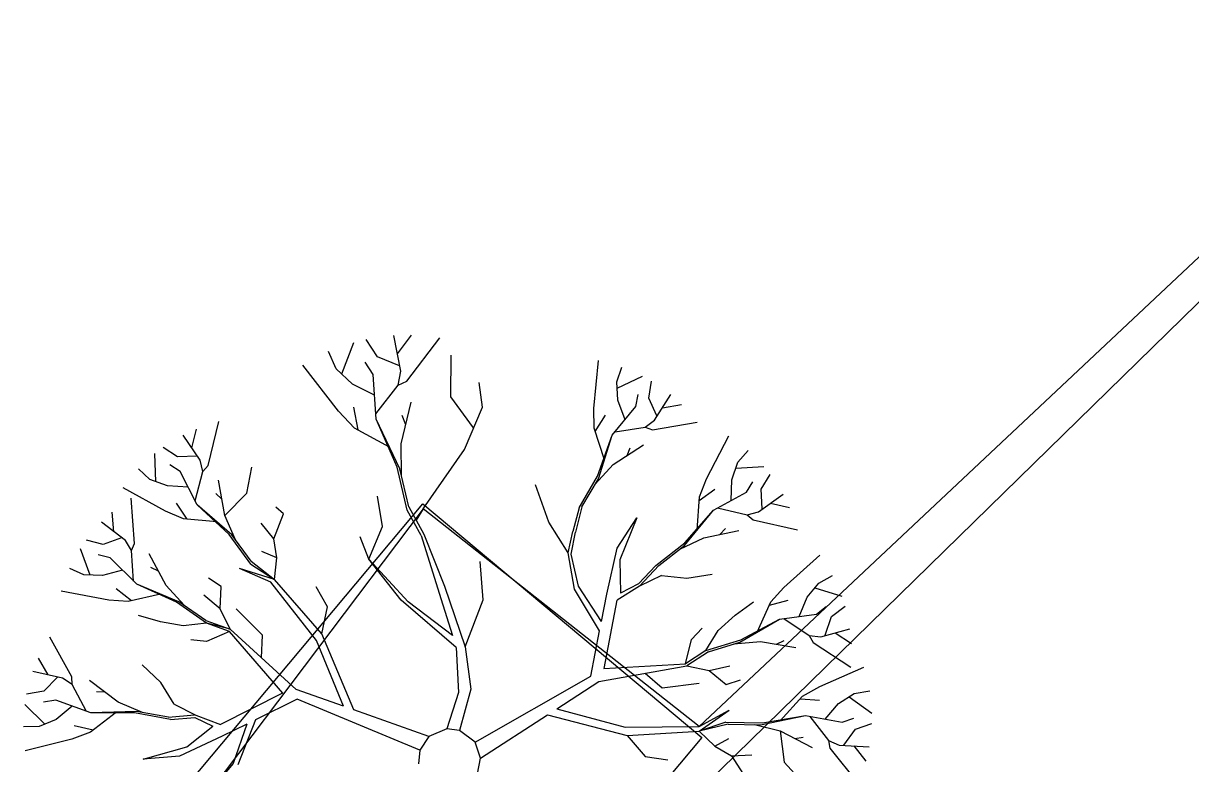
# Model space of a CAD drawing. Extents: x -438233 to -437334, y -1133133 to -1132623.
# Drawn here: x -437531.693 to -437526.882, y -1132707.862 to -1132704.811 of the extents above; entities that cross this region are included whole.
import ezdxf

# ---------------------------------------------------------------- set-up
doc = ezdxf.new("R2010")
doc.units = 0
doc.layers.add('Vrstva 1', color=7, linetype='Continuous')
doc.layers.add('Vrstva 50', color=7, linetype='Continuous')

msp = doc.modelspace()

# ---------------------------------------------------------------- linework, layer by layer
at = {"layer": 'Vrstva 1'}
for p, q in [((-437530.1517, -1132706.1729), (-437530.0936, -1132706.0959)), ((-437530.381, -1132706.2559), (-437530.3309, -1132706.1264)), ((-437530.2333, -1132706.1855), (-437530.2805, -1132706.1138)), ((-437530.1381, -1132706.2443), (-437530.1661, -1132706.0977)), ((-437530.1129, -1132706.2849), (-437529.9771, -1132706.1071)), ((-437530.4037, -1132706.2342), (-437530.4352, -1132706.1638)), ((-437530.1433, -1132706.2216), (-437530.2333, -1132706.1855)), ((-437529.9316, -1132706.3497), (-437529.9305, -1132706.1785)), ((-437530.395, -1132706.4085), (-437530.5416, -1132706.2195)), ((-437530.3372, -1132706.2975), (-437530.4037, -1132706.2342)), ((-437530.2511, -1132706.2576), (-437530.284, -1132706.2069)), ((-437529.3415, -1132706.3983), (-437529.3222, -1132706.2006)), ((-437529.247, -1132706.2877), (-437529.226, -1132706.2272)), ((-437530.2392, -1132706.4424), (-437530.2511, -1132706.2576)), ((-437530.1479, -1132706.3014), (-437530.1381, -1132706.2443)), ((-437530.1479, -1132706.3014), (-437530.1129, -1132706.2849)), ((-437529.2431, -1132706.3644), (-437529.247, -1132706.2877)), ((-437529.2456, -1132706.314), (-437529.1413, -1132706.2643)), ((-437529.1157, -1132706.3556), (-437529.1038, -1132706.2853)), ((-437530.2455, -1132706.3434), (-437530.3372, -1132706.2975)), ((-437530.2403, -1132706.42), (-437530.1479, -1132706.3014)), ((-437529.8014, -1132706.3931), (-437529.8147, -1132706.2909)), ((-437530.1356, -1132706.5439), (-437530.0947, -1132706.3714)), ((-437529.8374, -1132706.4781), (-437529.9316, -1132706.3497)), ((-437529.2134, -1132706.4449), (-437529.2431, -1132706.3644)), ((-437529.1682, -1132706.3896), (-437529.1588, -1132706.3399)), ((-437529.0821, -1132706.4288), (-437529.1157, -1132706.3556)), ((-437529.0916, -1132706.4463), (-437529.0251, -1132706.3409)), ((-437529.059, -1132706.3948), (-437528.9799, -1132706.3819)), ((-437530.3278, -1132706.4785), (-437530.395, -1132706.4085)), ((-437530.3134, -1132706.4865), (-437530.3306, -1132706.3931)), ((-437530.1167, -1132706.4648), (-437530.1325, -1132706.4267)), ((-437529.8756, -1132706.5674), (-437529.8014, -1132706.3931)), ((-437529.3408, -1132706.4792), (-437529.3415, -1132706.3983)), ((-437529.3362, -1132706.4928), (-437529.2935, -1132706.426)), ((-437529.2662, -1132706.5082), (-437529.1682, -1132706.3896)), ((-437530.9322, -1132706.6335), (-437530.8871, -1132706.4522)), ((-437530.1839, -1132706.5572), (-437530.3278, -1132706.4785)), ((-437530.1524, -1132706.6395), (-437530.2392, -1132706.4424)), ((-437530.1412, -1132706.6465), (-437530.2392, -1132706.4424)), ((-437529.2984, -1132706.6094), (-437529.3408, -1132706.4792)), ((-437529.2543, -1132706.4942), (-437529.1304, -1132706.475)), ((-437529.1304, -1132706.475), (-437529.0916, -1132706.4463)), ((-437529.1304, -1132706.475), (-437529.1, -1132706.4855)), ((-437529.1, -1132706.4855), (-437528.9155, -1132706.4547)), ((-437530.9648, -1132706.6108), (-437531.0351, -1132706.5079)), ((-437530.9987, -1132706.5607), (-437530.9798, -1132706.4827)), ((-437529.3264, -1132706.6773), (-437529.2662, -1132706.5082)), ((-437529.3233, -1132706.6881), (-437529.2662, -1132706.5082)), ((-437528.877, -1132706.6874), (-437528.786, -1132706.5107)), ((-437531.0575, -1132706.5971), (-437531.1174, -1132706.5583)), ((-437530.1346, -1132706.6755), (-437530.1356, -1132706.5439)), ((-437530.0453, -1132706.8113), (-437529.8756, -1132706.5674)), ((-437529.2617, -1132706.629), (-437529.1378, -1132706.5481)), ((-437529.205, -1132706.5922), (-437529.1927, -1132706.56)), ((-437528.7486, -1132706.6199), (-437528.7062, -1132706.5709)), ((-437531.1468, -1132706.6997), (-437531.1513, -1132706.5842)), ((-437530.9767, -1132706.595), (-437531.0575, -1132706.5971)), ((-437530.9536, -1132706.6573), (-437530.9648, -1132706.6108)), ((-437528.7734, -1132706.692), (-437528.7486, -1132706.6199)), ((-437531.1716, -1132706.6906), (-437531.2189, -1132706.6472)), ((-437531.0467, -1132706.658), (-437531.089, -1132706.6304)), ((-437530.9767, -1132706.7952), (-437531.0467, -1132706.658)), ((-437530.9851, -1132706.7788), (-437530.9536, -1132706.6573)), ((-437530.9536, -1132706.6573), (-437530.9322, -1132706.6335)), ((-437530.7719, -1132706.7473), (-437530.7516, -1132706.6402)), ((-437530.1111, -1132706.8166), (-437530.1524, -1132706.6395)), ((-437530.1045, -1132706.8029), (-437530.1412, -1132706.6465)), ((-437529.3359, -1132706.7095), (-437529.2617, -1132706.629)), ((-437528.757, -1132706.644), (-437528.6415, -1132706.6367)), ((-437528.652, -1132706.7312), (-437528.6145, -1132706.6706)), ((-437531.0995, -1132706.7172), (-437531.1716, -1132706.6906)), ((-437531.0145, -1132706.7221), (-437531.0995, -1132706.7172)), ((-437530.8636, -1132706.839), (-437530.8892, -1132706.6934)), ((-437529.5273, -1132706.8673), (-437529.5826, -1132706.7126)), ((-437529.4024, -1132706.8082), (-437529.3264, -1132706.6773)), ((-437529.3912, -1132706.804), (-437529.3233, -1132706.6881)), ((-437528.9068, -1132706.7627), (-437528.877, -1132706.6874)), ((-437528.7755, -1132706.7777), (-437528.7734, -1132706.692)), ((-437528.7129, -1132706.7434), (-437528.6863, -1132706.7004)), ((-437531.1072, -1132706.8211), (-437531.2815, -1132706.7252)), ((-437531.2346, -1132706.9541), (-437531.249, -1132706.7679)), ((-437530.8755, -1132706.7725), (-437530.9, -1132706.7483)), ((-437530.8636, -1132706.839), (-437530.7719, -1132706.7473)), ((-437530.2137, -1132706.8841), (-437530.234, -1132706.7599)), ((-437528.9159, -1132706.8992), (-437528.9068, -1132706.7627)), ((-437528.9075, -1132706.7767), (-437528.8431, -1132706.7312)), ((-437528.848, -1132706.8173), (-437528.7129, -1132706.7434)), ((-437528.6628, -1132706.8243), (-437528.562, -1132706.7511)), ((-437528.6478, -1132706.812), (-437528.652, -1132706.7312)), ((-437531.0187, -1132706.854), (-437531.0628, -1132706.7879)), ((-437530.8451, -1132706.9174), (-437530.9767, -1132706.7952)), ((-437530.8342, -1132706.9191), (-437530.9767, -1132706.7952)), ((-437530.6214, -1132706.8327), (-437530.6526, -1132706.8054)), ((-437530.0537, -1132706.9219), (-437530.1111, -1132706.8166)), ((-437530.1045, -1132706.8029), (-437530.0429, -1132706.9163)), ((-437530.0453, -1132706.8113), (-437530.0747, -1132706.8582)), ((-437529.4024, -1132706.8082), (-437529.4279, -1132706.9051)), ((-437529.3912, -1132706.804), (-437529.4181, -1132706.9076)), ((-437528.968, -1132706.9629), (-437528.848, -1132706.8173)), ((-437528.967, -1132706.9517), (-437528.848, -1132706.8173)), ((-437528.8319, -1132706.8082), (-437528.7094, -1132706.8369)), ((-437528.6138, -1132706.7889), (-437528.5354, -1132706.8057)), ((-437531.3211, -1132706.9062), (-437531.3277, -1132706.8257)), ((-437531.0327, -1132706.8526), (-437531.1072, -1132706.8211)), ((-437530.8965, -1132706.8649), (-437531.0327, -1132706.8526)), ((-437530.8192, -1132706.9391), (-437530.8636, -1132706.839)), ((-437530.6603, -1132706.9352), (-437530.6214, -1132706.8327)), ((-437529.2463, -1132706.9741), (-437529.1644, -1132706.8481)), ((-437529.1644, -1132706.8481), (-437529.2347, -1132707.0217)), ((-437528.7094, -1132706.8369), (-437528.6628, -1132706.8243)), ((-437528.7094, -1132706.8369), (-437528.6852, -1132706.8572)), ((-437528.6852, -1132706.8572), (-437528.5029, -1132706.8978)), ((-437531.2728, -1132706.9426), (-437531.3718, -1132706.8673)), ((-437530.6603, -1132706.9352), (-437530.7128, -1132706.8712)), ((-437530.2693, -1132707.0196), (-437530.2137, -1132706.8841)), ((-437529.4479, -1132706.993), (-437529.5273, -1132706.8673)), ((-437529.4479, -1132706.993), (-437529.4279, -1132706.9051)), ((-437529.4349, -1132706.9979), (-437529.4181, -1132706.9076)), ((-437528.8886, -1132706.9314), (-437528.7437, -1132706.9016)), ((-437528.8221, -1132706.9174), (-437528.799, -1132706.8922)), ((-437531.3648, -1132706.959), (-437531.4338, -1132706.9412)), ((-437531.2885, -1132706.9317), (-437531.3648, -1132706.959)), ((-437531.2472, -1132706.9835), (-437531.2728, -1132706.9426)), ((-437531.2472, -1132706.9835), (-437531.2346, -1132706.9541)), ((-437530.7551, -1132707.0395), (-437530.8451, -1132706.9174)), ((-437530.7544, -1132707.0269), (-437530.8342, -1132706.9191)), ((-437530.6484, -1132707.0143), (-437530.6603, -1132706.9352)), ((-437530.2693, -1132707.0196), (-437530.3047, -1132706.9265)), ((-437530.0537, -1132706.9219), (-437529.9722, -1132707.1806)), ((-437530.0429, -1132706.9163), (-437529.9571, -1132707.1305)), ((-437529.0863, -1132707.0451), (-437528.967, -1132706.9517)), ((-437528.988, -1132706.9783), (-437528.8886, -1132706.9314)), ((-437531.4177, -1132707.085), (-437531.4583, -1132706.9769)), ((-437531.3358, -1132707.014), (-437531.3844, -1132707.0007)), ((-437531.2388, -1132707.1092), (-437531.2472, -1132706.9835)), ((-437531.1048, -1132707.1281), (-437531.1751, -1132706.9975)), ((-437530.6484, -1132707.0143), (-437530.71, -1132706.9881)), ((-437529.4213, -1132707.1431), (-437529.4479, -1132706.993)), ((-437529.4048, -1132707.1305), (-437529.4349, -1132706.9979)), ((-437529.289, -1132707.1638), (-437529.2463, -1132706.9741)), ((-437529.0737, -1132707.0458), (-437528.968, -1132706.9629)), ((-437528.5582, -1132707.1354), (-437528.4105, -1132707.0021)), ((-437531.4436, -1132707.084), (-437531.5024, -1132707.0577)), ((-437531.2255, -1132707.1218), (-437531.3358, -1132707.014)), ((-437531.137, -1132707.0682), (-437531.1681, -1132707.0528)), ((-437530.6739, -1132707.1141), (-437530.8027, -1132707.057)), ((-437530.6585, -1132707.1029), (-437530.8027, -1132707.057)), ((-437530.7551, -1132707.0395), (-437530.6585, -1132707.1029)), ((-437530.7544, -1132707.0269), (-437530.7544, -1132707.0269)), ((-437530.7544, -1132707.0269), (-437530.6585, -1132707.1029)), ((-437530.6585, -1132707.1029), (-437530.6484, -1132707.0143)), ((-437530.1073, -1132707.1953), (-437530.2693, -1132707.0196)), ((-437530.136, -1132707.1883), (-437530.2693, -1132707.0196)), ((-437529.7979, -1132707.1872), (-437529.8108, -1132707.0283)), ((-437529.2347, -1132707.0217), (-437529.2323, -1132707.1592)), ((-437529.0863, -1132707.0451), (-437529.1581, -1132707.1214)), ((-437529.0737, -1132707.0458), (-437529.1535, -1132707.1305)), ((-437531.3673, -1132707.0868), (-437531.4436, -1132707.084)), ((-437531.285, -1132707.064), (-437531.3673, -1132707.0868)), ((-437530.8787, -1132707.1323), (-437530.9308, -1132707.0976)), ((-437530.4632, -1132707.3272), (-437530.6585, -1132707.1029)), ((-437529.0636, -1132707.0868), (-437529.1535, -1132707.1305)), ((-437529.0636, -1132707.0868), (-437528.9586, -1132707.098)), ((-437528.9586, -1132707.098), (-437528.8543, -1132707.0815)), ((-437528.4143, -1132707.1176), (-437528.3576, -1132707.0871)), ((-437531.3417, -1132707.1876), (-437531.537, -1132707.1515)), ((-437531.2472, -1132707.1907), (-437531.3102, -1132707.1421)), ((-437531.0624, -1132707.1967), (-437531.2255, -1132707.1218)), ((-437531.0519, -1132707.1946), (-437531.2255, -1132707.1218)), ((-437531.0309, -1132707.2089), (-437531.1048, -1132707.1281)), ((-437530.8822, -1132707.2233), (-437530.8787, -1132707.1323)), ((-437530.4853, -1132707.3545), (-437530.6739, -1132707.1141)), ((-437530.4398, -1132707.2163), (-437530.486, -1132707.1333)), ((-437529.9571, -1132707.1305), (-437529.8724, -1132707.3811)), ((-437529.3184, -1132707.3143), (-437529.4213, -1132707.1431)), ((-437529.3107, -1132707.2758), (-437529.4048, -1132707.1305)), ((-437529.1535, -1132707.1305), (-437529.2456, -1132707.1876)), ((-437529.1581, -1132707.1214), (-437529.2323, -1132707.1592)), ((-437528.6124, -1132707.1953), (-437528.5582, -1132707.1354)), ((-437528.463, -1132707.1764), (-437528.4143, -1132707.1176)), ((-437528.4308, -1132707.1375), (-437528.3202, -1132707.1711)), ((-437531.2609, -1132707.1939), (-437531.3417, -1132707.1876)), ((-437531.1279, -1132707.1631), (-437531.2609, -1132707.1939)), ((-437530.9385, -1132707.2835), (-437531.0624, -1132707.1967)), ((-437530.9417, -1132707.2716), (-437531.0519, -1132707.1946)), ((-437530.8822, -1132707.2233), (-437530.9494, -1132707.1669)), ((-437529.9088, -1132707.3829), (-437530.136, -1132707.1883)), ((-437529.9242, -1132707.3332), (-437530.1073, -1132707.1953)), ((-437529.9722, -1132707.1806), (-437529.9242, -1132707.3332)), ((-437529.8724, -1132707.3811), (-437529.7979, -1132707.1872)), ((-437529.3107, -1132707.2758), (-437529.289, -1132707.1638)), ((-437529.2991, -1132707.4693), (-437529.2456, -1132707.1876)), ((-437528.7598, -1132707.2495), (-437528.6842, -1132707.1946)), ((-437528.6691, -1132707.3199), (-437528.6124, -1132707.1953)), ((-437528.6184, -1132707.2082), (-437528.5414, -1132707.1883)), ((-437528.4952, -1132707.2555), (-437528.463, -1132707.1764)), ((-437531.1282, -1132707.2772), (-437531.2182, -1132707.2513)), ((-437530.8409, -1132707.3076), (-437530.8822, -1132707.2233)), ((-437530.7075, -1132707.3325), (-437530.8157, -1132707.2236)), ((-437530.4632, -1132707.3272), (-437530.4398, -1132707.2163)), ((-437528.8294, -1132707.3132), (-437528.7598, -1132707.2495)), ((-437528.5771, -1132707.2667), (-437528.4245, -1132707.2457)), ((-437528.4245, -1132707.2457), (-437528.3839, -1132707.2149)), ((-437528.3629, -1132707.2558), (-437528.3065, -1132707.2124)), ((-437531.0351, -1132707.294), (-437531.1282, -1132707.2772)), ((-437530.9385, -1132707.2835), (-437531.0351, -1132707.294)), ((-437530.9417, -1132707.2716), (-437530.8409, -1132707.3076)), ((-437530.8409, -1132707.3076), (-437530.9385, -1132707.2835)), ((-437530.844, -1132707.3171), (-437530.9385, -1132707.2835)), ((-437528.7405, -1132707.3612), (-437528.5771, -1132707.2667)), ((-437528.7356, -1132707.351), (-437528.5771, -1132707.2667)), ((-437528.5585, -1132707.2642), (-437528.4542, -1132707.3342)), ((-437528.3877, -1132707.3328), (-437528.3629, -1132707.2558)), ((-437531.4933, -1132707.504), (-437531.5839, -1132707.3409)), ((-437530.844, -1132707.3171), (-437530.9385, -1132707.3584)), ((-437530.6242, -1132707.5715), (-437530.844, -1132707.3171)), ((-437530.5693, -1132707.5565), (-437530.8409, -1132707.3076)), ((-437530.7121, -1132707.4252), (-437530.7075, -1132707.3325)), ((-437530.3309, -1132707.6405), (-437530.4632, -1132707.3272)), ((-437529.3548, -1132707.5012), (-437529.3184, -1132707.3143)), ((-437528.9393, -1132707.3507), (-437528.8949, -1132707.3034)), ((-437528.8802, -1132707.3962), (-437528.8294, -1132707.3132)), ((-437528.4542, -1132707.3342), (-437528.4385, -1132707.3622)), ((-437528.4542, -1132707.3342), (-437528.4063, -1132707.3391)), ((-437528.4063, -1132707.3391), (-437528.2862, -1132707.3066)), ((-437528.3478, -1132707.3234), (-437528.2803, -1132707.3668)), ((-437530.9385, -1132707.3584), (-437531.0029, -1132707.3521)), ((-437530.374, -1132707.6254), (-437530.4853, -1132707.3545)), ((-437529.9088, -1132707.3829), (-437529.8994, -1132707.5687)), ((-437529.8724, -1132707.3811), (-437529.8486, -1132707.5547)), ((-437528.9642, -1132707.4504), (-437528.9393, -1132707.3507)), ((-437528.8802, -1132707.3962), (-437528.7356, -1132707.351)), ((-437528.8686, -1132707.4011), (-437528.7405, -1132707.3612)), ((-437528.765, -1132707.3685), (-437528.6551, -1132707.3591)), ((-437528.6551, -1132707.3591), (-437528.5092, -1132707.3829)), ((-437528.5886, -1132707.3699), (-437528.5575, -1132707.3549)), ((-437528.4385, -1132707.3622), (-437528.2824, -1132707.4644)), ((-437531.5916, -1132707.4963), (-437531.6312, -1132707.4266)), ((-437528.8802, -1132707.3962), (-437528.9642, -1132707.4504)), ((-437528.8686, -1132707.4011), (-437528.9589, -1132707.4592)), ((-437531.5325, -1132707.5096), (-437531.6539, -1132707.4823)), ((-437531.1272, -1132707.5274), (-437531.2035, -1132707.455)), ((-437529.3215, -1132707.5229), (-437528.9589, -1132707.4592)), ((-437529.3002, -1132707.4697), (-437528.9642, -1132707.4504)), ((-437529.1304, -1132707.4893), (-437529.0597, -1132707.5498)), ((-437528.9589, -1132707.4592), (-437528.8669, -1132707.4777)), ((-437528.8669, -1132707.4777), (-437528.7811, -1132707.4588)), ((-437528.8669, -1132707.4777), (-437528.7965, -1132707.5355)), ((-437528.4108, -1132707.5442), (-437528.2285, -1132707.4648)), ((-437531.5521, -1132707.5061), (-437531.6095, -1132707.5628)), ((-437531.4926, -1132707.5362), (-437531.5325, -1132707.5096)), ((-437531.4926, -1132707.5362), (-437531.4933, -1132707.504)), ((-437531.4327, -1132707.6468), (-437531.4926, -1132707.5362)), ((-437531.3029, -1132707.6079), (-437531.4208, -1132707.5187)), ((-437531.0719, -1132707.6174), (-437531.1272, -1132707.5274)), ((-437529.8308, -1132707.7738), (-437529.3548, -1132707.5012)), ((-437529.4951, -1132707.6356), (-437529.3215, -1132707.5229)), ((-437529.0597, -1132707.5498), (-437528.9075, -1132707.5299)), ((-437528.7965, -1132707.5355), (-437528.7374, -1132707.5159)), ((-437531.6095, -1132707.5628), (-437531.6798, -1132707.5754)), ((-437531.3571, -1132707.567), (-437531.3914, -1132707.5663)), ((-437530.6253, -1132707.5708), (-437530.8811, -1132707.7007)), ((-437530.374, -1132707.6254), (-437530.5693, -1132707.5565)), ((-437529.8994, -1132707.5687), (-437529.948, -1132707.7185)), ((-437529.8486, -1132707.5547), (-437529.8959, -1132707.7248)), ((-437528.5739, -1132707.6849), (-437528.4812, -1132707.5845)), ((-437528.4812, -1132707.5845), (-437528.4108, -1132707.5442)), ((-437528.3331, -1132707.6135), (-437528.2684, -1132707.5726)), ((-437528.2901, -1132707.5866), (-437528.1959, -1132707.6538)), ((-437528.2684, -1132707.5726), (-437528.2047, -1132707.5617)), ((-437531.6049, -1132707.6993), (-437531.6872, -1132707.6177)), ((-437531.5601, -1132707.6006), (-437531.6098, -1132707.609)), ((-437531.4152, -1132707.6531), (-437531.5601, -1132707.6006)), ((-437531.4929, -1132707.6251), (-437531.5584, -1132707.6797)), ((-437531.2017, -1132707.651), (-437531.3029, -1132707.6079)), ((-437531.0719, -1132707.6174), (-437530.9826, -1132707.6622)), ((-437530.5654, -1132707.5957), (-437530.7362, -1132707.6811)), ((-437530.0597, -1132707.8071), (-437530.5654, -1132707.5957)), ((-437529.4951, -1132707.6356), (-437529.2127, -1132707.7122)), ((-437528.4906, -1132707.5946), (-437528.4115, -1132707.5999)), ((-437528.3888, -1132707.6786), (-437528.3331, -1132707.6135)), ((-437531.5584, -1132707.6797), (-437531.6287, -1132707.7091)), ((-437531.3092, -1132707.6492), (-437531.4173, -1132707.7329)), ((-437531.2269, -1132707.6464), (-437531.4152, -1132707.6531)), ((-437531.2357, -1132707.6527), (-437531.4152, -1132707.6531)), ((-437531.0869, -1132707.68), (-437531.2357, -1132707.6527)), ((-437531.0946, -1132707.6706), (-437531.2269, -1132707.6464)), ((-437530.9868, -1132707.6716), (-437530.9119, -1132707.7077)), ((-437530.9826, -1132707.6622), (-437530.8811, -1132707.7007)), ((-437530.7362, -1132707.6811), (-437530.8094, -1132707.8669)), ((-437530.0215, -1132707.7497), (-437530.3309, -1132707.6405)), ((-437529.8084, -1132707.8389), (-437529.5333, -1132707.6604)), ((-437529.5333, -1132707.6604), (-437529.2046, -1132707.7458)), ((-437528.9071, -1132707.7091), (-437528.7836, -1132707.6419)), ((-437528.9071, -1132707.728), (-437528.7836, -1132707.6419)), ((-437528.6548, -1132707.7014), (-437528.47, -1132707.6636)), ((-437528.6471, -1132707.6933), (-437528.47, -1132707.6636)), ((-437528.47, -1132707.6636), (-437528.3181, -1132707.6916)), ((-437528.4518, -1132707.6671), (-437528.3748, -1132707.7661)), ((-437528.3181, -1132707.6916), (-437528.2705, -1132707.6751)), ((-437531.6287, -1132707.7091), (-437531.6935, -1132707.7098)), ((-437531.4061, -1132707.7241), (-437531.4835, -1132707.7063)), ((-437531.019, -1132707.7931), (-437530.9119, -1132707.7077)), ((-437530.7716, -1132707.6986), (-437530.8734, -1132707.7493)), ((-437530.7716, -1132707.6986), (-437530.829, -1132707.8617)), ((-437529.948, -1132707.7185), (-437530.0215, -1132707.7497)), ((-437529.8959, -1132707.7248), (-437529.948, -1132707.7185)), ((-437529.8308, -1132707.7738), (-437529.8959, -1132707.7248)), ((-437529.2127, -1132707.7122), (-437528.9071, -1132707.7091)), ((-437529.2046, -1132707.7458), (-437528.9071, -1132707.728)), ((-437528.7983, -1132707.6905), (-437528.9071, -1132707.728)), ((-437528.7888, -1132707.6986), (-437528.9071, -1132707.728)), ((-437528.9071, -1132707.728), (-437528.8438, -1132707.7906)), ((-437528.7983, -1132707.6905), (-437528.6471, -1132707.6933)), ((-437528.7888, -1132707.6986), (-437528.6548, -1132707.7014)), ((-437528.68, -1132707.7007), (-437528.5732, -1132707.7266)), ((-437528.5732, -1132707.7266), (-437528.5568, -1132707.8554)), ((-437528.5732, -1132707.7266), (-437528.4423, -1132707.7948)), ((-437528.3114, -1132707.7857), (-437528.2635, -1132707.7203)), ((-437528.2635, -1132707.7203), (-437528.1963, -1132707.6968)), ((-437531.4933, -1132707.7609), (-437531.6861, -1132707.8095)), ((-437531.4173, -1132707.7329), (-437531.4933, -1132707.7609)), ((-437530.8734, -1132707.7493), (-437531.0502, -1132707.8309)), ((-437530.0215, -1132707.7497), (-437530.0597, -1132707.8071)), ((-437529.8084, -1132707.8389), (-437529.8308, -1132707.7738)), ((-437529.2046, -1132707.7458), (-437529.1308, -1132707.833)), ((-437528.8438, -1132707.7906), (-437528.785, -1132707.7577)), ((-437528.5134, -1132707.7581), (-437528.4791, -1132707.7528)), ((-437528.3748, -1132707.7661), (-437528.3688, -1132707.7976)), ((-437528.3748, -1132707.7661), (-437528.3307, -1132707.7857)), ((-437531.2, -1132707.8431), (-437531.019, -1132707.7931)), ((-437530.0597, -1132707.8071), (-437530.0649, -1132707.8624)), ((-437528.8438, -1132707.7906), (-437528.7738, -1132707.8291)), ((-437528.7738, -1132707.8291), (-437528.6905, -1132707.8263)), ((-437528.3688, -1132707.7976), (-437528.2523, -1132707.9439)), ((-437528.3307, -1132707.7857), (-437528.2068, -1132707.7927)), ((-437528.2701, -1132707.7892), (-437528.2201, -1132707.8519)), ((-437531.0502, -1132707.8309), (-437531.2, -1132707.8431)), ((-437530.829, -1132707.8617), (-437530.9165, -1132707.966)), ((-437529.8217, -1132707.9037), (-437529.8084, -1132707.8389)), ((-437529.1308, -1132707.833), (-437529.037, -1132707.8463)), ((-437528.7738, -1132707.8291), (-437528.716, -1132707.9219)), ((-437528.5568, -1132707.8554), (-437528.4843, -1132707.9362))]:
    msp.add_line(p, q, dxfattribs=at)
for points in [[(-437530.0468, -1132706.791), (-437528.8966, -1132707.7539), (-437529.8594, -1132708.9041), (-437531.0096, -1132707.9412), (-437530.0468, -1132706.791)], [(-437531.0946, -1132707.6706), (-437530.9879, -1132707.6611)], [(-437531.0869, -1132707.68), (-437530.9868, -1132707.6716)]]:
    msp.add_lwpolyline(points, dxfattribs=at)
at = {"layer": 'Vrstva 50'}
msp.add_lwpolyline([(-437520.7113, -1132700.009), (-437528.9071, -1132707.7091), (-437530.0453, -1132706.8113), (-437530.9165, -1132707.966), (-437529.8594, -1132708.9041), (-437520.7216, -1132699.9696)], dxfattribs=at)

doc.saveas('drawing.dxf')
